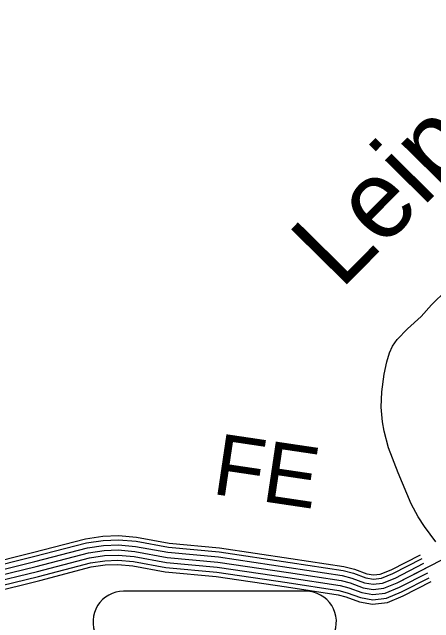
# Model space of a CAD drawing. Extents: x 1551132 to 1791609, y 378168 to 563823.
# Drawn here: x 1608784 to 1611336, y 497561 to 501261 of the extents above; entities that cross this region are included whole.
import ezdxf

# ---------------------------------------------------------------- set-up
doc = ezdxf.new("R2010")
doc.units = 0
for name, color, linetype in [('DESIGN - DRAINAGE - Bridges and Cross Drains Size Text', 7, 'Continuous'), ('DESIGN - ROW - Easement Linework and Patterning', 7, 'Continuous'), ('DESIGN - ROW - Right-of-Way and Easement Labels', 7, 'Continuous'), ('DESIGN - TRANSPORTATION - Text', 7, 'Continuous'), ('SURVEY - CONTROL with Text', 7, 'Continuous')]:
    doc.layers.add(name, color=color, linetype=linetype)

msp = doc.modelspace()

# ---------------------------------------------------------------- linework, layer by layer
at = {"layer": 'DESIGN - ROW - Easement Linework and Patterning'}
msp.add_line((1610561.993, 497751.83), (1609457.628, 497751.806), dxfattribs=at)
for centre, start, end in [((1609457.62, 497567.004), 90.001217, 205.823606), ((1610561.985, 497567.028), 334.179925, 90.001217)]:
    msp.add_arc(centre, 184.803, start, end, dxfattribs=at)
at = {"layer": 'DESIGN - TRANSPORTATION - Text'}
msp.add_lwpolyline([(1611347.9, 498051.492), (1611280.935, 498143.561), (1611241.545, 498202.146), (1611200.371, 498280.798), (1611120.398, 498470.144), (1611062.024, 498621.156), (1611035.116, 498721.692), (1611025.742, 498777.927), (1611018.75, 498868.204), (1611021.8, 498960.382), (1611035.042, 499068.476), (1611051.9, 499142.453), (1611068.533, 499196.379), (1611087.032, 499238.264), (1611115.523, 499278.032), (1611176.33, 499341.475), (1611259.303, 499416.694), (1611322.193, 499488.137), (1611413.333, 499577.298)], dxfattribs=at)
at = {"layer": 'SURVEY - CONTROL with Text'}
for points in [[(1608607.423, 497912.528), (1608907.241, 497985.93), (1609228.342, 498070.566), (1609331.931, 498085.141), (1609427.904, 498088.825), (1609537.326, 498079.15), (1609733.313, 498043.465), (1610039.848, 498015.032), (1610470.096, 497951.072), (1610792.397, 497901.696), (1610856.753, 497885.037), (1610931.293, 497857.561), (1610971.242, 497850.553), (1611012.733, 497855.245), (1611078.523, 497882.587), (1611255.519, 497973.34)], [(1608613.231, 497888.502), (1608913.324, 497961.971), (1609233.225, 498046.29), (1609334.131, 498060.491), (1609427.287, 498064.066), (1609534.018, 498054.632), (1609729.955, 498018.957), (1610036.881, 497990.481), (1610466.404, 497926.63), (1610787.413, 497877.454), (1610849.362, 497861.411), (1610924.827, 497833.602), (1610970.484, 497825.594), (1611018.991, 497831.077), (1611088.923, 497860.145), (1611265.077, 497950.464)], [(1608620.514, 497858.368), (1608920.966, 497931.929), (1609239.358, 498015.848), (1609336.898, 498029.573), (1609426.512, 498033.007), (1609529.868, 498023.882), (1609725.738, 497988.214), (1610033.173, 497959.697), (1610461.779, 497895.97), (1610781.172, 497847.053), (1610840.095, 497831.794), (1610916.727, 497803.543), (1610969.526, 497794.293), (1611026.833, 497800.76), (1611101.964, 497831.994), (1611276.227, 497921.347)], [(1608627.798, 497828.234), (1608928.599, 497901.878), (1609245.491, 497985.405), (1609339.656, 497998.656), (1609425.737, 498001.956), (1609525.718, 497993.122), (1609721.522, 497957.472), (1610029.456, 497928.904), (1610457.155, 497865.32), (1610774.922, 497816.644), (1610830.829, 497802.168), (1610908.627, 497773.493), (1610968.567, 497762.984), (1611034.674, 497770.451), (1611115.006, 497803.843), (1611380.316, 497939.872)], [(1608627.798, 497828.234), (1608928.599, 497901.878), (1609245.491, 497985.405), (1609339.656, 497998.656), (1609425.737, 498001.956), (1609525.718, 497993.122), (1609721.522, 497957.472), (1610029.456, 497928.904), (1610457.155, 497865.32), (1610774.922, 497816.644), (1610830.829, 497802.168), (1610908.627, 497773.493), (1610968.567, 497762.984), (1611034.674, 497770.451), (1611115.006, 497803.843), (1611288.343, 497892.721)], [(1608635.081, 497798.1), (1608936.232, 497871.827), (1609251.625, 497954.963), (1609342.414, 497967.738), (1609424.962, 497970.905), (1609521.568, 497962.363), (1609717.305, 497926.729), (1610025.74, 497898.112), (1610452.53, 497834.669), (1610768.672, 497786.234), (1610821.563, 497772.542), (1610900.527, 497743.442), (1610967.609, 497731.675), (1611042.516, 497740.142), (1611128.047, 497775.693), (1611299.635, 497863.662)], [(1608642.364, 497767.966), (1608943.873, 497841.785), (1609257.758, 497924.52), (1609345.181, 497936.821), (1609424.187, 497939.846), (1609517.418, 497931.612), (1609713.089, 497895.987), (1610022.031, 497867.328), (1610447.905, 497804.01), (1610762.431, 497755.834), (1610812.296, 497742.925), (1610892.428, 497713.383), (1610966.651, 497700.374), (1611050.357, 497709.824), (1611141.088, 497747.542), (1611307.459, 497832.844)], [(1608648.405, 497742.974), (1608950.207, 497816.859), (1609262.841, 497899.261), (1609347.464, 497911.17), (1609423.546, 497914.087), (1609513.977, 497906.095), (1609709.589, 497870.486), (1610018.948, 497841.785), (1610444.063, 497778.584), (1610757.247, 497730.608), (1610804.605, 497718.349), (1610885.703, 497688.457), (1610965.859, 497674.398), (1611056.865, 497684.682), (1611151.905, 497724.191), (1611321.001, 497810.894)]]:
    msp.add_lwpolyline(points, dxfattribs=at)

# ---------------------------------------------------------------- texts
at = {"layer": 'DESIGN - DRAINAGE - Bridges and Cross Drains Size Text'}
msp.add_text('Leipers', height=475.001, rotation=45.377639, dxfattribs=at).set_placement((1610773.881, 499574.714))
at = {"layer": 'DESIGN - ROW - Right-of-Way and Easement Labels'}
msp.add_text('FE', height=369.9916, rotation=351.544461, dxfattribs=at).set_placement((1609986.341, 498343.482))

doc.saveas('drawing.dxf')
